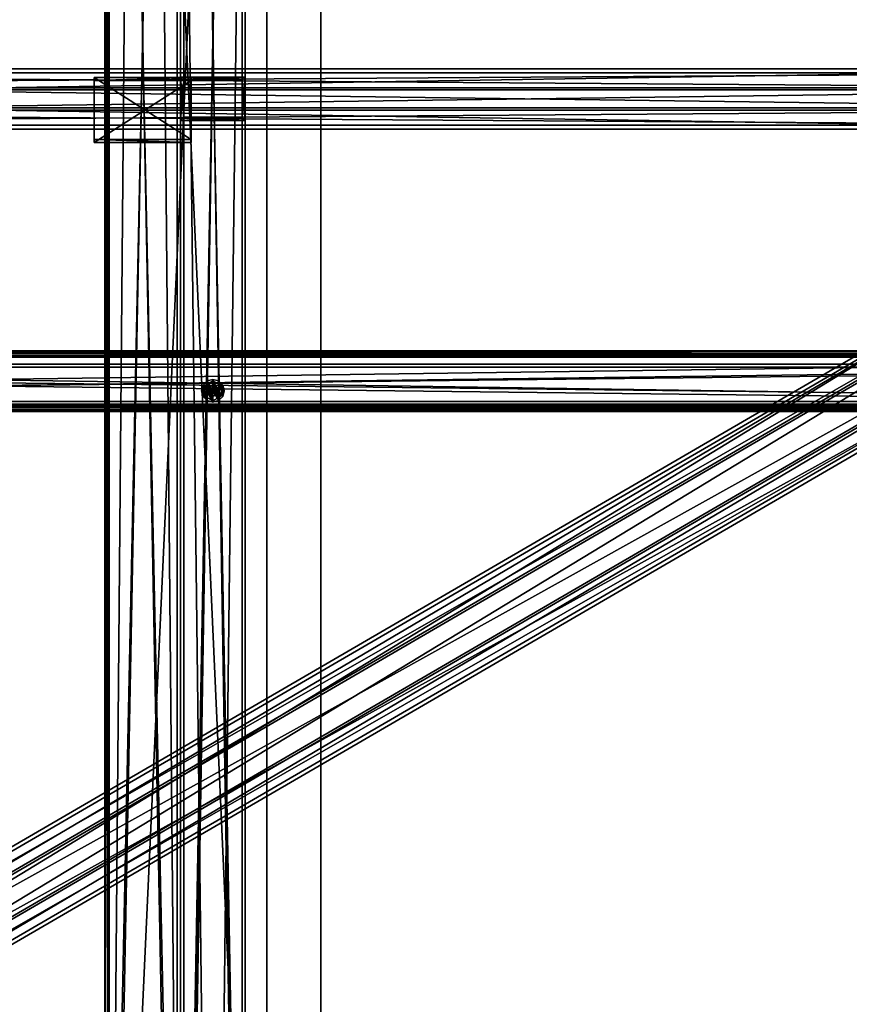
# Model space of a CAD drawing. Header units: millimetres. Extents: x 60485 to 71303, y 100 to 16900.
# Tile 784 of 1056: x 62021 to 62789, y 9362 to 10273. Entities that reach past the tile are written whole.
import ezdxf

# ---------------------------------------------------------------- set-up
doc = ezdxf.new("R2010")
doc.units = ezdxf.units.MM
for name, color, linetype in [('1', 7, 'Continuous'), ('13', 7, 'Continuous'), ('3', 7, 'Continuous'), ('4', 7, 'Continuous'), ('9', 7, 'Continuous'), ('95', 7, 'Continuous')]:
    doc.layers.add(name, color=color, linetype=linetype)

msp = doc.modelspace()

# ---------------------------------------------------------------- meshes
at = {"layer": '1', "color": 7}
mesh = msp.add_polyface(dxfattribs=at)
corners = [(62099.99, 300, 2950), (62099.99, 300, 0), (62099.99, 16700, 0), (62099.99, 16700, 2950), (62299.99, 300, 0), (62299.99, 16700, 0), (62299.99, 300, 2950), (62299.99, 16700, 2950)]
mesh.append_faces([[corners[k] for k in face] for face in [(0, 2, 3, 3), (1, 5, 2, 2), (4, 7, 5, 5), (6, 3, 7, 7), (1, 6, 4, 4), (3, 5, 7, 7)]], dxfattribs={"vtx0": -1, "color": 7})
mesh.append_faces([[corners[k] for k in face] for face in [(0, 1, 2, 2), (1, 4, 5, 5), (4, 6, 7, 7), (6, 0, 3, 3), (1, 0, 6, 6), (3, 2, 5, 5)]], dxfattribs={"vtx2": -1, "vtx3": -1, "color": 7})
at = {"layer": '13', "color": 20}
mesh = msp.add_polyface(dxfattribs=at)
corners = [(62199.99, 9925.01, 2967), (62202.49, 9925.68, 2967), (62202.49, 9925.68, 2949), (62199.99, 9925.01, 2949), (62204.32, 9927.51, 2967), (62204.32, 9927.51, 2949), (62204.99, 9930.01, 2949), (62194.99, 9930.01, 2967), (62195.66, 9927.51, 2967), (62195.66, 9927.51, 2949), (62197.49, 9925.68, 2967), (62197.49, 9925.68, 2949), (62199.99, 9935.01, 2967), (62197.49, 9934.34, 2967), (62195.66, 9932.51, 2949), (62197.49, 9934.34, 2949), (62199.99, 9925.03, 2949), (62204.3, 9927.52, 2949), (62204.3, 9927.52, 2884), (62199.99, 9925.03, 2884), (62195.68, 9927.52, 2949), (62195.68, 9927.52, 2884), (62207.99, 9925.39, 2963.04), (62207.99, 9934.63, 2955), (62207.99, 9925.39, 2955), (62191.99, 9934.63, 2963.04), (62191.99, 9925.39, 2963.04), (62191.99, 9925.39, 2955), (62199.99, 9920.77, 2955), (62199.99, 9920.77, 2963.04), (62191.99, 9934.63, 2955), (62209.09, 9924.76, 2955), (62210.49, 9930.01, 2953), (62209.09, 9924.76, 2953), (62189.49, 9930.01, 2955), (62190.9, 9924.76, 2955), (62190.9, 9924.76, 2953), (62205.24, 9939.1, 2955), (62205.24, 9920.91, 2955), (62199.99, 9940.51, 2955), (62199.99, 9919.51, 2955), (62194.74, 9939.1, 2955), (62194.74, 9920.91, 2955), (62190.9, 9935.26, 2955), (62194.74, 9920.91, 2953), (62189.49, 9930.01, 2953), (62194.74, 9939.1, 2953), (62199.99, 9919.51, 2953), (62205.24, 9920.91, 2953), (62205.24, 9939.1, 2953)]
mesh.append_faces([[corners[k] for k in face] for face in [(0, 2, 3, 3), (1, 5, 2, 2), (4, 6, 5, 5), (8, 11, 9, 9), (10, 3, 11, 11), (7, 10, 8, 8), (16, 18, 19, 19), (20, 19, 21, 21), (22, 23, 24, 24), (26, 28, 27, 27), (25, 29, 26, 26), (28, 30, 27, 27), (31, 32, 33, 33), (44, 45, 36, 36)]], dxfattribs={"vtx0": -1, "color": 20})
mesh.append_faces([[corners[k] for k in face] for face in [(12, 1, 0, 0), (13, 0, 10, 10), (14, 9, 11, 11), (14, 11, 3, 3), (15, 3, 2, 2), (25, 22, 29, 29), (30, 28, 24, 24), (37, 31, 38, 38), (39, 38, 40, 40), (41, 40, 42, 42), (43, 42, 35, 35), (46, 47, 48, 48), (49, 48, 33, 33)]], dxfattribs={"vtx0": -1, "vtx2": -1, "vtx3": -1, "color": 20})
mesh.append_faces([[corners[k] for k in face] for face in [(0, 1, 2, 2), (1, 4, 5, 5), (7, 8, 9, 9), (8, 10, 11, 11), (10, 0, 3, 3), (16, 17, 18, 18), (20, 16, 19, 19), (25, 26, 27, 27), (34, 35, 36, 36)]], dxfattribs={"vtx2": -1, "vtx3": -1, "color": 20})
mesh = msp.add_polyface(dxfattribs=at)
corners = [(62199.99, 9935.01, 2967), (62197.49, 9934.34, 2967), (62197.49, 9934.34, 2949), (62199.99, 9935.01, 2949), (62195.66, 9932.51, 2967), (62195.66, 9932.51, 2949), (62194.99, 9930.01, 2967), (62194.99, 9930.01, 2949), (62199.99, 9925.01, 2967), (62197.49, 9925.68, 2967), (62199.99, 9925.01, 2949), (62202.49, 9925.68, 2949), (62199.99, 9934.98, 2949), (62195.68, 9932.5, 2949), (62195.68, 9932.5, 2884), (62199.99, 9934.98, 2884), (62195.68, 9927.52, 2884), (62199.99, 9925.03, 2949), (62204.3, 9927.52, 2884), (62199.99, 9939.24, 2963.04), (62191.99, 9934.63, 2963.04), (62191.99, 9934.63, 2955), (62199.99, 9939.24, 2955), (62191.99, 9925.39, 2955), (62207.99, 9925.39, 2963.04), (62207.99, 9925.39, 2955), (62199.99, 9930.58, 2964.04), (62199.49, 9930.3, 2964.04), (62199.49, 9930.3, 2963.04), (62199.99, 9930.58, 2963.04), (62199.99, 9930.51, 2950), (62199.74, 9930.44, 2950), (62199.74, 9930.44, 2949), (62199.99, 9930.51, 2949), (62199.56, 9930.26, 2949), (62199.99, 9940.51, 2955), (62194.74, 9939.1, 2955), (62194.74, 9939.1, 2953), (62199.99, 9940.51, 2953), (62190.9, 9935.26, 2955), (62190.9, 9935.26, 2953), (62189.49, 9930.01, 2955), (62189.49, 9930.01, 2953), (62199.99, 9919.51, 2955), (62194.74, 9920.91, 2955), (62194.74, 9920.91, 2953), (62199.99, 9919.51, 2953), (62205.24, 9920.91, 2953)]
mesh.append_faces([[corners[k] for k in face] for face in [(0, 2, 3, 3), (1, 5, 2, 2), (4, 7, 5, 5), (12, 14, 15, 15), (13, 16, 14, 14), (19, 21, 22, 22), (20, 23, 21, 21), (26, 28, 29, 29), (30, 32, 33, 33), (31, 34, 32, 32), (35, 37, 38, 38), (36, 40, 37, 37), (39, 42, 40, 40)]], dxfattribs={"vtx0": -1, "color": 20})
mesh.append_faces([[corners[k] for k in face] for face in [(0, 8, 1, 1), (1, 9, 4, 4), (5, 10, 2, 2), (2, 11, 3, 3), (12, 17, 13, 13), (14, 18, 15, 15), (19, 24, 20, 20), (21, 25, 22, 22), (35, 43, 36, 36), (36, 44, 39, 39), (42, 45, 40, 40), (40, 46, 37, 37), (37, 47, 38, 38)]], dxfattribs={"vtx0": -1, "vtx1": -1, "color": 20})
mesh.append_faces([[corners[k] for k in face] for face in [(0, 1, 2, 2), (1, 4, 5, 5), (4, 6, 7, 7), (12, 13, 14, 14), (19, 20, 21, 21), (26, 27, 28, 28), (30, 31, 32, 32), (35, 36, 37, 37), (36, 39, 40, 40), (39, 41, 42, 42)]], dxfattribs={"vtx2": -1, "vtx3": -1, "color": 20})
mesh = msp.add_polyface(dxfattribs=at)
corners = [(62204.99, 9930.01, 2967), (62204.32, 9932.51, 2967), (62204.32, 9932.51, 2949), (62204.99, 9930.01, 2949), (62202.49, 9934.34, 2967), (62202.49, 9934.34, 2949), (62199.99, 9935.01, 2967), (62199.99, 9935.01, 2949), (62204.32, 9927.51, 2967), (62202.49, 9925.68, 2967), (62204.32, 9927.51, 2949), (62204.3, 9927.52, 2949), (62204.3, 9932.5, 2949), (62204.3, 9932.5, 2884), (62199.99, 9934.98, 2949), (62199.99, 9934.98, 2884), (62204.3, 9927.52, 2884), (62207.99, 9925.39, 2963.04), (62207.99, 9934.63, 2963.04), (62207.99, 9934.63, 2955), (62199.99, 9939.24, 2963.04), (62199.99, 9939.24, 2955), (62207.99, 9925.39, 2955), (62200.49, 9930.3, 2964.04), (62199.99, 9930.58, 2964.04), (62199.99, 9930.58, 2963.04), (62200.42, 9930.26, 2950), (62200.24, 9930.44, 2950), (62200.24, 9930.44, 2949), (62199.99, 9930.51, 2950), (62199.99, 9930.51, 2949), (62210.49, 9930.01, 2955), (62209.09, 9935.26, 2955), (62209.09, 9935.26, 2953), (62210.49, 9930.01, 2953), (62205.24, 9939.1, 2955), (62205.24, 9939.1, 2953), (62199.99, 9940.51, 2955), (62199.99, 9940.51, 2953), (62209.09, 9924.76, 2955), (62205.24, 9920.91, 2955), (62205.24, 9920.91, 2953), (62209.09, 9924.76, 2953)]
mesh.append_faces([[corners[k] for k in face] for face in [(0, 2, 3, 3), (1, 5, 2, 2), (4, 7, 5, 5), (5, 3, 2, 2), (12, 15, 13, 13), (11, 14, 12, 12), (15, 16, 13, 13), (18, 21, 19, 19), (17, 20, 18, 18), (21, 22, 19, 19), (27, 30, 28, 28), (31, 33, 34, 34), (32, 36, 33, 33), (35, 38, 36, 36), (36, 34, 33, 33)]], dxfattribs={"vtx0": -1, "color": 20})
mesh.append_faces([[corners[k] for k in face] for face in [(1, 8, 4, 4), (4, 9, 6, 6), (7, 10, 5, 5), (32, 39, 35, 35), (35, 40, 37, 37), (38, 41, 36, 36)]], dxfattribs={"vtx0": -1, "vtx1": -1, "color": 20})
mesh.append_faces([[corners[k] for k in face] for face in [(5, 10, 3, 3), (36, 42, 34, 34)]], dxfattribs={"vtx0": -1, "vtx2": -1, "vtx3": -1, "color": 20})
mesh.append_faces([[corners[k] for k in face] for face in [(0, 1, 2, 2), (1, 4, 5, 5), (4, 6, 7, 7), (11, 12, 13, 13), (12, 14, 15, 15), (17, 18, 19, 19), (18, 20, 21, 21), (23, 24, 25, 25), (26, 27, 28, 28), (27, 29, 30, 30), (31, 32, 33, 33), (32, 35, 36, 36), (35, 37, 38, 38)]], dxfattribs={"vtx2": -1, "vtx3": -1, "color": 20})
mesh = msp.add_polyface(dxfattribs=at)
corners = [(62194.99, 9930.01, 2967), (62195.66, 9927.51, 2949), (62194.99, 9930.01, 2949), (62195.66, 9932.51, 2967), (62197.49, 9925.68, 2967), (62195.66, 9932.51, 2949), (62195.68, 9932.5, 2949), (62195.68, 9927.52, 2949), (62195.68, 9927.52, 2884), (62199.99, 9925.03, 2949), (62199.99, 9925.03, 2884), (62195.68, 9932.5, 2884), (62199.49, 9930.3, 2964.04), (62199.49, 9929.72, 2964.04), (62199.49, 9929.72, 2963.04), (62199.49, 9930.3, 2963.04), (62199.99, 9929.43, 2964.04), (62199.99, 9929.43, 2963.04), (62199.99, 9930.58, 2964.04), (62200.49, 9929.72, 2963.04), (62199.99, 9930.58, 2963.04), (62199.99, 9929.51, 2950), (62200.24, 9929.57, 2949), (62199.99, 9929.51, 2949), (62199.74, 9930.44, 2950), (62199.56, 9930.26, 2950), (62199.56, 9930.26, 2949), (62199.49, 9930.01, 2950), (62199.49, 9930.01, 2949), (62199.56, 9929.76, 2950), (62199.56, 9929.76, 2949), (62199.74, 9929.57, 2950), (62199.74, 9929.57, 2949), (62199.99, 9930.51, 2950), (62199.74, 9930.44, 2949), (62199.99, 9930.51, 2949), (62189.49, 9930.01, 2955), (62190.9, 9924.76, 2953), (62189.49, 9930.01, 2953), (62190.9, 9935.26, 2955), (62190.9, 9924.76, 2955)]
mesh.append_faces([[corners[k] for k in face] for face in [(0, 1, 2, 2), (1, 5, 2, 2), (6, 9, 7, 7), (10, 11, 8, 8), (12, 14, 15, 15), (13, 17, 14, 14), (12, 16, 13, 13), (17, 15, 14, 14), (21, 22, 23, 23), (25, 28, 26, 26), (27, 30, 28, 28), (29, 32, 30, 30), (31, 23, 32, 32), (25, 29, 27, 27), (32, 28, 30, 30), (36, 37, 38, 38), (39, 40, 36, 36)]], dxfattribs={"vtx0": -1, "color": 20})
mesh.append_faces([[corners[k] for k in face] for face in [(3, 4, 0, 0), (18, 16, 12, 12), (15, 19, 20, 20), (33, 21, 24, 24), (24, 31, 25, 25), (28, 32, 26, 26), (26, 23, 34, 34), (34, 22, 35, 35)]], dxfattribs={"vtx0": -1, "vtx1": -1, "color": 20})
mesh.append_faces([[corners[k] for k in face] for face in [(24, 21, 31, 31), (25, 31, 29, 29), (26, 32, 23, 23)]], dxfattribs={"vtx0": -1, "vtx2": -1, "vtx3": -1, "color": 20})
mesh.append_faces([[corners[k] for k in face] for face in [(6, 7, 8, 8), (12, 13, 14, 14), (13, 16, 17, 17), (24, 25, 26, 26), (25, 27, 28, 28), (27, 29, 30, 30), (29, 31, 32, 32), (31, 21, 23, 23)]], dxfattribs={"vtx2": -1, "vtx3": -1, "color": 20})
mesh = msp.add_polyface(dxfattribs=at)
corners = [(62199.99, 9920.77, 2963.04), (62207.99, 9925.39, 2963.04), (62207.99, 9925.39, 2955), (62199.99, 9920.77, 2955), (62191.99, 9925.39, 2963.04), (62199.99, 9919.51, 2955), (62205.24, 9920.91, 2955), (62205.24, 9920.91, 2953), (62199.99, 9919.51, 2953), (62209.09, 9924.76, 2955), (62209.09, 9924.76, 2953), (62190.9, 9924.76, 2955), (62194.74, 9920.91, 2955), (62194.74, 9920.91, 2953), (62190.9, 9924.76, 2953), (62190.9, 9935.26, 2953), (62202.49, 9334.34, 2967), (62199.99, 9335.01, 2967), (62199.99, 9335.01, 2949), (62202.49, 9334.34, 2949), (62197.49, 9334.34, 2967), (62197.49, 9334.34, 2949), (62199.99, 9334.98, 2949), (62195.68, 9332.5, 2884), (62199.99, 9334.98, 2884), (62207.99, 9334.63, 2963.04), (62199.99, 9339.24, 2963.04), (62199.99, 9339.24, 2955), (62207.99, 9334.63, 2955), (62191.99, 9334.63, 2963.04), (62191.99, 9334.63, 2955), (62207.99, 9325.39, 2955), (62209.09, 9335.26, 2955), (62205.24, 9339.1, 2955), (62205.24, 9339.1, 2953), (62209.09, 9335.26, 2953), (62199.99, 9340.51, 2955), (62199.99, 9340.51, 2953), (62194.74, 9339.1, 2955), (62194.74, 9339.1, 2953), (62190.9, 9335.26, 2955), (62190.9, 9335.26, 2953), (62209.09, 9324.76, 2955), (62205.24, 9320.91, 2955), (62199.99, 9319.51, 2955), (62205.24, 9320.91, 2953), (62209.09, 9324.76, 2953), (62210.49, 9330.01, 2953)]
mesh.append_faces([[corners[k] for k in face] for face in [(0, 2, 3, 3), (5, 7, 8, 8), (6, 10, 7, 7), (11, 13, 14, 14), (12, 8, 13, 13), (16, 18, 19, 19), (17, 21, 18, 18), (22, 23, 24, 24), (25, 27, 28, 28), (26, 30, 27, 27), (32, 34, 35, 35), (33, 37, 34, 34), (36, 39, 37, 37), (38, 41, 39, 39), (34, 47, 35, 35)]], dxfattribs={"vtx0": -1, "color": 20})
mesh.append_faces([[corners[k] for k in face] for face in [(30, 31, 27, 27), (32, 42, 33, 33), (33, 43, 36, 36), (36, 44, 38, 38), (39, 45, 37, 37), (37, 46, 34, 34)]], dxfattribs={"vtx0": -1, "vtx1": -1, "color": 20})
mesh.append_faces([[corners[k] for k in face] for face in [(15, 13, 8, 8)]], dxfattribs={"vtx0": -1, "vtx2": -1, "vtx3": -1, "color": 20})
mesh.append_faces([[corners[k] for k in face] for face in [(0, 1, 2, 2), (4, 0, 3, 3), (5, 6, 7, 7), (6, 9, 10, 10), (11, 12, 13, 13), (12, 5, 8, 8), (16, 17, 18, 18), (17, 20, 21, 21), (25, 26, 27, 27), (26, 29, 30, 30), (32, 33, 34, 34), (33, 36, 37, 37), (36, 38, 39, 39), (38, 40, 41, 41)]], dxfattribs={"vtx2": -1, "vtx3": -1, "color": 20})
mesh = msp.add_polyface(dxfattribs=at)
corners = [(62204.32, 9927.51, 2967), (62204.99, 9930.01, 2967), (62204.99, 9930.01, 2949), (62204.32, 9932.51, 2967), (62202.49, 9934.34, 2967), (62202.49, 9925.68, 2967), (62199.99, 9935.01, 2949), (62202.49, 9925.68, 2949), (62204.32, 9927.51, 2949), (62204.3, 9927.52, 2949), (62204.3, 9932.5, 2884), (62204.3, 9927.52, 2884), (62199.99, 9934.98, 2949), (62199.99, 9925.03, 2949), (62195.68, 9932.5, 2884), (62199.99, 9925.03, 2884), (62199.99, 9929.43, 2964.04), (62200.49, 9929.72, 2964.04), (62200.49, 9929.72, 2963.04), (62199.99, 9929.43, 2963.04), (62200.49, 9930.3, 2964.04), (62200.49, 9930.3, 2963.04), (62199.99, 9930.58, 2963.04), (62199.99, 9930.58, 2964.04), (62199.49, 9930.3, 2963.04), (62199.99, 9929.51, 2950), (62200.24, 9929.57, 2950), (62200.24, 9929.57, 2949), (62200.42, 9929.76, 2950), (62200.42, 9929.76, 2949), (62200.49, 9930.01, 2950), (62200.49, 9930.01, 2949), (62200.42, 9930.26, 2950), (62200.42, 9930.26, 2949), (62200.24, 9930.44, 2949), (62200.24, 9930.44, 2950), (62199.99, 9930.51, 2950), (62199.74, 9930.44, 2949), (62199.99, 9929.51, 2949), (62199.99, 9930.51, 2949), (62209.09, 9924.76, 2955), (62210.49, 9930.01, 2955), (62210.49, 9930.01, 2953), (62209.09, 9935.26, 2955)]
mesh.append_faces([[corners[k] for k in face] for face in [(0, 3, 1, 1), (9, 10, 11, 11), (16, 18, 19, 19), (17, 21, 18, 18), (20, 22, 21, 21), (17, 23, 20, 20), (22, 18, 21, 21), (26, 29, 27, 27), (28, 31, 29, 29), (30, 33, 31, 31), (32, 34, 33, 33), (28, 32, 30, 30), (34, 31, 33, 33), (40, 43, 41, 41)]], dxfattribs={"vtx0": -1, "color": 20})
mesh.append_faces([[corners[k] for k in face] for face in [(32, 28, 35, 35), (35, 26, 36, 36), (39, 29, 34, 34)]], dxfattribs={"vtx0": -1, "vtx1": -1, "color": 20})
mesh.append_faces([[corners[k] for k in face] for face in [(4, 0, 5, 5), (6, 7, 8, 8), (12, 9, 13, 13), (14, 15, 11, 11), (23, 17, 16, 16), (24, 19, 18, 18), (35, 28, 26, 26), (36, 26, 25, 25), (37, 38, 27, 27), (39, 27, 29, 29), (34, 29, 31, 31)]], dxfattribs={"vtx0": -1, "vtx2": -1, "vtx3": -1, "color": 20})
mesh.append_faces([[corners[k] for k in face] for face in [(0, 1, 2, 2), (16, 17, 18, 18), (17, 20, 21, 21), (25, 26, 27, 27), (26, 28, 29, 29), (28, 30, 31, 31), (30, 32, 33, 33), (40, 41, 42, 42)]], dxfattribs={"vtx2": -1, "vtx3": -1, "color": 20})
at = {"layer": '3', "color": 91}
mesh = msp.add_polyface(dxfattribs=at)
corners = [(60709.22, 8663.85, 5438.67), (60681.18, 8707.98, 5425.18), (63090.78, 10108.11, 4997.12), (63118.82, 10063.98, 5010.61), (60681.18, 8729.62, 5495.95), (63090.78, 10129.75, 5067.89), (60709.22, 8685.48, 5509.44), (63118.82, 10085.61, 5081.38), (60710.78, 8660.52, 5436.56), (60710.78, 8683.91, 5513.06), (63120.38, 10084.04, 5085), (63120.38, 10060.65, 5008.49), (60679.62, 8732.94, 5498.07), (63089.22, 10133.08, 5070), (60679.62, 8709.56, 5421.56), (63089.22, 10109.69, 4993.5)]
mesh.append_faces([[corners[k] for k in face] for face in [(0, 2, 3, 3), (1, 5, 2, 2), (4, 7, 5, 5), (6, 3, 7, 7), (8, 10, 11, 11), (9, 13, 10, 10), (12, 15, 13, 13), (14, 11, 15, 15)]], dxfattribs={"vtx0": -1, "color": 91})
mesh.append_faces([[corners[k] for k in face] for face in [(6, 8, 0, 0), (12, 4, 14, 14), (11, 3, 15, 15), (3, 10, 7, 7), (7, 10, 5, 5), (15, 2, 13, 13), (2, 15, 3, 3)]], dxfattribs={"vtx0": -1, "vtx1": -1, "color": 91})
mesh.append_faces([[corners[k] for k in face] for face in [(9, 6, 4, 4), (6, 9, 8, 8), (0, 8, 14, 14), (4, 12, 9, 9), (14, 4, 1, 1), (14, 1, 0, 0), (3, 11, 10, 10), (5, 10, 13, 13), (13, 2, 5, 5)]], dxfattribs={"vtx0": -1, "vtx2": -1, "vtx3": -1, "color": 91})
mesh.append_faces([[corners[k] for k in face] for face in [(0, 1, 2, 2), (1, 4, 5, 5), (4, 6, 7, 7), (6, 0, 3, 3), (8, 9, 10, 10), (9, 12, 13, 13), (12, 14, 15, 15), (14, 8, 11, 11)]], dxfattribs={"vtx2": -1, "vtx3": -1, "color": 91})
at = {"layer": '4', "color": 171}
mesh = msp.add_polyface(dxfattribs=at)
corners = [(62172.99, 8593, 3033.03), (62172.99, 8627, 3067.03), (62172.99, 11883, 3067.03), (62172.99, 11917, 3033.03), (62226.99, 8627, 3067.03), (62226.99, 11883, 3067.03), (62226.99, 8593, 3033.03), (62226.99, 11917, 3033.03), (62169.99, 8590, 3030.03), (62229.99, 8590, 3030.03), (62229.99, 11920, 3030.03), (62169.99, 11920, 3030.03), (62229.99, 8630, 3070.03), (62229.99, 11880, 3070.03), (62169.99, 8630, 3070.03), (62169.99, 11880, 3070.03)]
mesh.append_faces([[corners[k] for k in face] for face in [(0, 2, 3, 3), (1, 5, 2, 2), (4, 7, 5, 5), (6, 3, 7, 7), (8, 10, 11, 11), (9, 13, 10, 10), (12, 15, 13, 13), (14, 11, 15, 15)]], dxfattribs={"vtx0": -1, "color": 171})
mesh.append_faces([[corners[k] for k in face] for face in [(9, 6, 12, 12), (6, 8, 0, 0), (0, 8, 1, 1), (12, 4, 14, 14), (4, 12, 6, 6), (14, 1, 8, 8), (11, 3, 15, 15), (3, 10, 7, 7), (7, 10, 5, 5), (15, 2, 13, 13), (2, 15, 3, 3), (13, 5, 10, 10)]], dxfattribs={"vtx0": -1, "vtx1": -1, "color": 171})
mesh.append_faces([[corners[k] for k in face] for face in [(6, 9, 8, 8), (14, 4, 1, 1), (3, 11, 10, 10), (13, 2, 5, 5)]], dxfattribs={"vtx0": -1, "vtx2": -1, "vtx3": -1, "color": 171})
mesh.append_faces([[corners[k] for k in face] for face in [(0, 1, 2, 2), (1, 4, 5, 5), (4, 6, 7, 7), (6, 0, 3, 3), (8, 9, 10, 10), (9, 12, 13, 13), (12, 14, 15, 15), (14, 8, 11, 11)]], dxfattribs={"vtx2": -1, "vtx3": -1, "color": 171})
mesh = msp.add_polyface(dxfattribs=at)
corners = [(62172.99, 8627, 5408.11), (62172.99, 8593, 5454.06), (62172.99, 11917, 4437.81), (62172.99, 11883, 4412.65), (62226.99, 8593, 5454.06), (62226.99, 11917, 4437.81), (62226.99, 8627, 5408.11), (62226.99, 11883, 4412.65), (62169.99, 8630, 5404.06), (62229.99, 8630, 5404.06), (62229.99, 11880, 4410.43), (62169.99, 11880, 4410.43), (62229.99, 8590, 5458.11), (62229.99, 11920, 4440.03), (62169.99, 8590, 5458.11), (62169.99, 11920, 4440.03)]
mesh.append_faces([[corners[k] for k in face] for face in [(0, 2, 3, 3), (1, 5, 2, 2), (4, 7, 5, 5), (6, 3, 7, 7), (8, 10, 11, 11), (9, 13, 10, 10), (12, 15, 13, 13), (14, 11, 15, 15)]], dxfattribs={"vtx0": -1, "color": 171})
mesh.append_faces([[corners[k] for k in face] for face in [(9, 6, 12, 12), (6, 8, 0, 0), (0, 8, 1, 1), (12, 4, 14, 14), (4, 12, 6, 6), (14, 1, 8, 8), (11, 3, 15, 15), (3, 10, 7, 7), (7, 10, 5, 5), (15, 2, 13, 13), (2, 15, 3, 3), (13, 5, 10, 10)]], dxfattribs={"vtx0": -1, "vtx1": -1, "color": 171})
mesh.append_faces([[corners[k] for k in face] for face in [(6, 9, 8, 8), (14, 4, 1, 1), (3, 11, 10, 10), (13, 2, 5, 5)]], dxfattribs={"vtx0": -1, "vtx2": -1, "vtx3": -1, "color": 171})
mesh.append_faces([[corners[k] for k in face] for face in [(0, 1, 2, 2), (1, 4, 5, 5), (4, 6, 7, 7), (6, 0, 3, 3), (8, 9, 10, 10), (9, 12, 13, 13), (12, 14, 15, 15), (14, 8, 11, 11)]], dxfattribs={"vtx2": -1, "vtx3": -1, "color": 171})
mesh = msp.add_polyface(dxfattribs=at)
corners = [(63112, 10208.36, 4976.93), (63112, 10175.85, 4986.87), (60688, 10175.85, 4986.87), (60688, 10208.36, 4976.93), (63112, 10191.64, 5038.51), (60688, 10191.64, 5038.51), (63112, 10224.15, 5028.57), (60688, 10224.15, 5028.57), (63112, 10210.35, 4973.18), (63112, 10227.9, 5030.56), (60688, 10227.9, 5030.56), (60688, 10210.35, 4973.18), (63112, 10189.65, 5042.25), (60688, 10189.65, 5042.25), (63112, 10172.1, 4984.87), (60688, 10172.1, 4984.87)]
mesh.append_faces([[corners[k] for k in face] for face in [(0, 2, 3, 3), (1, 5, 2, 2), (4, 7, 5, 5), (6, 3, 7, 7), (8, 10, 11, 11), (9, 13, 10, 10), (12, 15, 13, 13), (14, 11, 15, 15)]], dxfattribs={"vtx0": -1, "color": 171})
mesh.append_faces([[corners[k] for k in face] for face in [(9, 6, 12, 12), (6, 8, 0, 0), (0, 8, 1, 1), (12, 4, 14, 14), (4, 12, 6, 6), (14, 1, 8, 8), (11, 3, 15, 15), (3, 10, 7, 7), (7, 10, 5, 5), (15, 2, 13, 13), (2, 15, 3, 3), (13, 5, 10, 10)]], dxfattribs={"vtx0": -1, "vtx1": -1, "color": 171})
mesh.append_faces([[corners[k] for k in face] for face in [(6, 9, 8, 8), (14, 4, 1, 1), (3, 11, 10, 10), (13, 2, 5, 5)]], dxfattribs={"vtx0": -1, "vtx2": -1, "vtx3": -1, "color": 171})
mesh.append_faces([[corners[k] for k in face] for face in [(0, 1, 2, 2), (1, 4, 5, 5), (4, 6, 7, 7), (6, 0, 3, 3), (8, 9, 10, 10), (9, 12, 13, 13), (12, 14, 15, 15), (14, 8, 11, 11)]], dxfattribs={"vtx2": -1, "vtx3": -1, "color": 171})
mesh = msp.add_polyface(dxfattribs=at)
corners = [(62172.99, 10183, 4929.26), (62172.99, 10217, 4918.86), (62172.99, 10217, 3070.03), (62172.99, 10183, 3070.03), (62226.99, 10217, 4918.86), (62226.99, 10217, 3070.03), (62226.99, 10183, 4929.26), (62226.99, 10183, 3070.03), (62169.99, 10180, 4930.18), (62229.99, 10180, 4930.18), (62229.99, 10180, 3070.03), (62169.99, 10180, 3070.03), (62229.99, 10220, 4917.95), (62229.99, 10220, 3070.03), (62169.99, 10220, 4917.95), (62169.99, 10220, 3070.03)]
mesh.append_faces([[corners[k] for k in face] for face in [(0, 2, 3, 3), (1, 5, 2, 2), (4, 7, 5, 5), (6, 3, 7, 7), (8, 10, 11, 11), (9, 13, 10, 10), (12, 15, 13, 13), (14, 11, 15, 15)]], dxfattribs={"vtx0": -1, "color": 171})
mesh.append_faces([[corners[k] for k in face] for face in [(9, 6, 12, 12), (6, 8, 0, 0), (0, 8, 1, 1), (12, 4, 14, 14), (4, 12, 6, 6), (14, 1, 8, 8), (11, 3, 15, 15), (3, 10, 7, 7), (7, 10, 5, 5), (15, 2, 13, 13), (2, 15, 3, 3), (13, 5, 10, 10)]], dxfattribs={"vtx0": -1, "vtx1": -1, "color": 171})
mesh.append_faces([[corners[k] for k in face] for face in [(6, 9, 8, 8), (14, 4, 1, 1), (3, 11, 10, 10), (13, 2, 5, 5)]], dxfattribs={"vtx0": -1, "vtx2": -1, "vtx3": -1, "color": 171})
mesh.append_faces([[corners[k] for k in face] for face in [(0, 1, 2, 2), (1, 4, 5, 5), (4, 6, 7, 7), (6, 0, 3, 3), (8, 9, 10, 10), (9, 12, 13, 13), (12, 14, 15, 15), (14, 8, 11, 11)]], dxfattribs={"vtx2": -1, "vtx3": -1, "color": 171})
at = {"layer": '9', "color": 243}
mesh = msp.add_polyface(dxfattribs=at)
corners = [(60500, 9962.43, 5127.49), (60500, 9917.48, 5141.24), (63500, 9917.48, 5141.24), (63500, 9962.43, 5127.49), (60500, 9952, 5254.08), (63500, 9952, 5254.08), (60500, 9916.62, 5264.9), (63500, 9916.62, 5264.9), (60500, 9912.81, 5252.47), (63500, 9912.81, 5252.47), (60500, 9910.9, 5253.05), (63500, 9910.9, 5253.05), (60500, 9915.29, 5267.4), (63500, 9915.29, 5267.4), (60500, 9954.5, 5255.4), (63500, 9954.5, 5255.4), (60500, 9919.98, 5142.56), (63500, 9919.98, 5142.56), (60500, 9961.1, 5129.99), (63500, 9961.1, 5129.99), (60500, 9964.9, 5142.42), (63500, 9964.9, 5142.42), (60500, 9966.81, 5141.83), (63500, 9966.81, 5141.83)]
mesh.append_faces([[corners[k] for k in face] for face in [(0, 2, 3, 3), (1, 5, 2, 2), (4, 7, 5, 5), (6, 9, 7, 7), (8, 11, 9, 9), (10, 13, 11, 11), (12, 15, 13, 13), (14, 17, 15, 15), (16, 19, 17, 17), (18, 21, 19, 19), (20, 23, 21, 21), (22, 3, 23, 23), (8, 12, 10, 10), (20, 0, 22, 22), (11, 7, 9, 9), (3, 21, 23, 23)]], dxfattribs={"vtx0": -1, "color": 243})
mesh.append_faces([[corners[k] for k in face] for face in [(12, 6, 14, 14), (14, 1, 16, 16), (16, 0, 18, 18), (18, 0, 20, 20), (2, 19, 3, 3), (19, 2, 17, 17), (17, 2, 15, 15), (15, 5, 13, 13), (21, 3, 19, 19)]], dxfattribs={"vtx0": -1, "vtx1": -1, "color": 243})
mesh.append_faces([[corners[k] for k in face] for face in [(12, 8, 6, 6), (14, 6, 4, 4), (14, 4, 1, 1), (16, 1, 0, 0), (7, 11, 13, 13), (15, 2, 5, 5), (13, 5, 7, 7)]], dxfattribs={"vtx0": -1, "vtx2": -1, "vtx3": -1, "color": 243})
mesh.append_faces([[corners[k] for k in face] for face in [(0, 1, 2, 2), (1, 4, 5, 5), (4, 6, 7, 7), (6, 8, 9, 9), (8, 10, 11, 11), (10, 12, 13, 13), (12, 14, 15, 15), (14, 16, 17, 17), (16, 18, 19, 19), (18, 20, 21, 21), (20, 22, 23, 23), (22, 0, 3, 3)]], dxfattribs={"vtx2": -1, "vtx3": -1, "color": 243})
at = {"layer": '95', "color": 133}
mesh = msp.add_polyface(dxfattribs=at)
corners = [(62099.99, 16310.96, 3097.58), (62169.99, 16310.96, 3097.58), (62169.99, 8660.52, 5436.56), (62099.99, 8660.52, 5436.56), (62169.99, 16309.79, 3093.76), (62169.99, 8659.35, 5432.73), (62103.99, 16309.79, 3093.76), (62103.99, 8659.35, 5432.73), (62103.99, 16290.49, 3030.64), (62103.99, 8640.05, 5369.61), (62099.99, 16290.49, 3030.64), (62099.99, 8640.05, 5369.61)]
mesh.append_faces([[corners[k] for k in face] for face in [(0, 2, 3, 3), (1, 5, 2, 2), (4, 7, 5, 5), (6, 9, 7, 7), (8, 11, 9, 9), (10, 3, 11, 11), (0, 4, 1, 1), (8, 0, 10, 10), (7, 2, 5, 5)]], dxfattribs={"vtx0": -1, "color": 133})
mesh.append_faces([[corners[k] for k in face] for face in [(4, 0, 6, 6), (6, 0, 8, 8), (3, 7, 11, 11)]], dxfattribs={"vtx0": -1, "vtx1": -1, "color": 133})
mesh.append_faces([[corners[k] for k in face] for face in [(7, 3, 2, 2)]], dxfattribs={"vtx0": -1, "vtx2": -1, "vtx3": -1, "color": 133})
mesh.append_faces([[corners[k] for k in face] for face in [(9, 11, 7, 7)]], dxfattribs={"vtx1": -1, "color": 133})
mesh.append_faces([[corners[k] for k in face] for face in [(0, 1, 2, 2), (1, 4, 5, 5), (4, 6, 7, 7), (6, 8, 9, 9), (8, 10, 11, 11), (10, 0, 3, 3)]], dxfattribs={"vtx2": -1, "vtx3": -1, "color": 133})
mesh = msp.add_polyface(dxfattribs=at)
corners = [(62102.98, 11920, 4282.19), (62102.98, 11920, 4218.19), (62102.98, 8595, 4218.19), (62102.98, 8595, 4282.19), (62166.98, 11920, 4218.19), (62166.98, 8595, 4218.19), (62166.98, 11920, 4282.19), (62166.98, 8595, 4282.19), (62099.98, 11920, 4285.19), (62169.98, 11920, 4285.19), (62169.98, 8595, 4285.19), (62099.98, 8595, 4285.19), (62169.98, 11920, 4215.19), (62169.98, 8595, 4215.19), (62099.98, 11920, 4215.19), (62099.98, 8595, 4215.19)]
mesh.append_faces([[corners[k] for k in face] for face in [(0, 2, 3, 3), (1, 5, 2, 2), (4, 7, 5, 5), (6, 3, 7, 7), (8, 10, 11, 11), (9, 13, 10, 10), (12, 15, 13, 13), (14, 11, 15, 15)]], dxfattribs={"vtx0": -1, "color": 133})
mesh.append_faces([[corners[k] for k in face] for face in [(9, 6, 12, 12), (6, 8, 0, 0), (0, 8, 1, 1), (12, 4, 14, 14), (4, 12, 6, 6), (14, 1, 8, 8), (11, 3, 15, 15), (3, 10, 7, 7), (7, 10, 5, 5), (15, 2, 13, 13), (2, 15, 3, 3), (13, 5, 10, 10)]], dxfattribs={"vtx0": -1, "vtx1": -1, "color": 133})
mesh.append_faces([[corners[k] for k in face] for face in [(6, 9, 8, 8), (14, 4, 1, 1), (3, 11, 10, 10), (13, 2, 5, 5)]], dxfattribs={"vtx0": -1, "vtx2": -1, "vtx3": -1, "color": 133})
mesh.append_faces([[corners[k] for k in face] for face in [(0, 1, 2, 2), (1, 4, 5, 5), (4, 6, 7, 7), (6, 0, 3, 3), (8, 9, 10, 10), (9, 12, 13, 13), (12, 14, 15, 15), (14, 8, 11, 11)]], dxfattribs={"vtx2": -1, "vtx3": -1, "color": 133})
mesh = msp.add_polyface(dxfattribs=at)
corners = [(62099.99, 11860.01, 2950), (62099.99, 11860.01, 3000), (62099.99, 8600, 3000), (62099.99, 8600, 2950), (62102.99, 11860.01, 3000), (62102.99, 8600, 3000), (62102.99, 11860.01, 2953), (62102.99, 8600, 2953), (62249.99, 11860.01, 2953), (62249.99, 8600, 2953), (62249.99, 11860.01, 2950), (62249.99, 8600, 2950)]
mesh.append_faces([[corners[k] for k in face] for face in [(0, 2, 3, 3), (1, 5, 2, 2), (4, 7, 5, 5), (6, 9, 7, 7), (8, 11, 9, 9), (10, 3, 11, 11), (0, 4, 1, 1), (8, 0, 10, 10), (7, 2, 5, 5)]], dxfattribs={"vtx0": -1, "color": 133})
mesh.append_faces([[corners[k] for k in face] for face in [(4, 0, 6, 6), (6, 0, 8, 8), (3, 7, 11, 11)]], dxfattribs={"vtx0": -1, "vtx1": -1, "color": 133})
mesh.append_faces([[corners[k] for k in face] for face in [(7, 3, 2, 2)]], dxfattribs={"vtx0": -1, "vtx2": -1, "vtx3": -1, "color": 133})
mesh.append_faces([[corners[k] for k in face] for face in [(9, 11, 7, 7)]], dxfattribs={"vtx1": -1, "color": 133})
mesh.append_faces([[corners[k] for k in face] for face in [(0, 1, 2, 2), (1, 4, 5, 5), (4, 6, 7, 7), (6, 8, 9, 9), (8, 10, 11, 11), (10, 0, 3, 3)]], dxfattribs={"vtx2": -1, "vtx3": -1, "color": 133})
mesh = msp.add_polyface(dxfattribs=at)
corners = [(62089.99, 10159.62, 4978.24), (62179.99, 10159.62, 4978.24), (62179.99, 10216.99, 4960.69), (62089.99, 10216.99, 4960.69), (62179.99, 10162.54, 4987.8), (62179.99, 10219.92, 4970.26), (62089.99, 10162.54, 4987.8), (62089.99, 10219.92, 4970.26)]
mesh.append_faces([[corners[k] for k in face] for face in [(0, 2, 3, 3), (1, 5, 2, 2), (4, 7, 5, 5), (6, 3, 7, 7), (1, 6, 4, 4), (3, 5, 7, 7)]], dxfattribs={"vtx0": -1, "color": 133})
mesh.append_faces([[corners[k] for k in face] for face in [(0, 1, 2, 2), (1, 4, 5, 5), (4, 6, 7, 7), (6, 0, 3, 3), (1, 0, 6, 6), (3, 2, 5, 5)]], dxfattribs={"vtx2": -1, "vtx3": -1, "color": 133})

doc.saveas('drawing.dxf')
